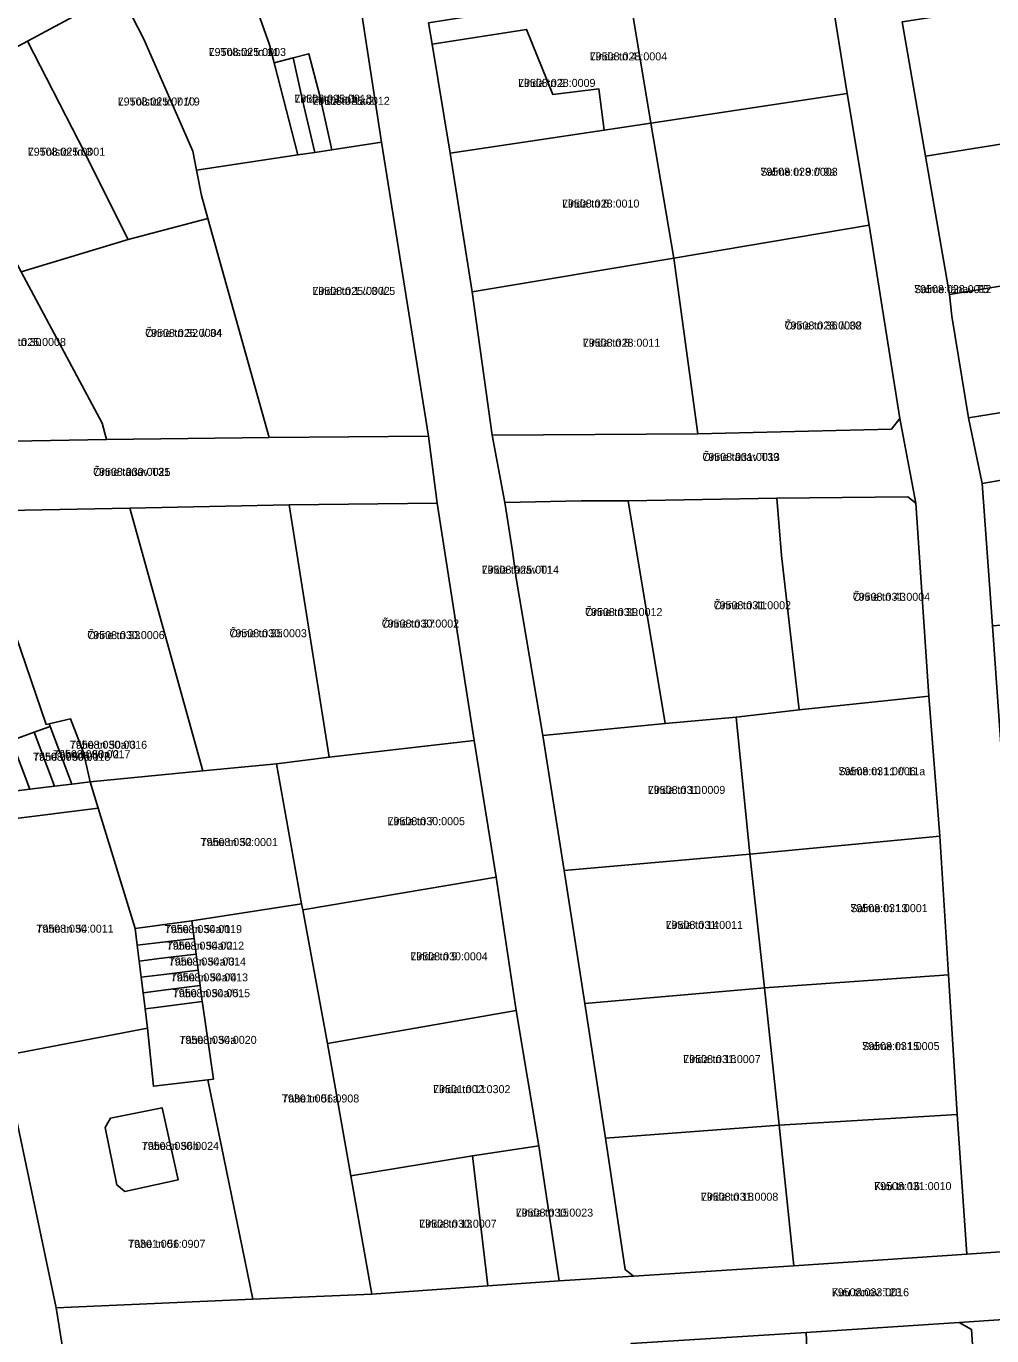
# Model space of a CAD drawing. Extents: x 643847 to 663718, y 6468443 to 6482775.
# Drawn here: x 659714.4 to 659895.4, y 6472833.9 to 6473079.5 of the extents above; entities that cross this region are included whole.
import ezdxf

# ---------------------------------------------------------------- set-up
doc = ezdxf.new("R2010")
doc.units = 0
for name, color, linetype in [('L_AADRESS', 7, 'Continuous'), ('PIIR', 7, 'Continuous'), ('TUNNUS', 7, 'Continuous')]:
    doc.layers.add(name, color=color, linetype=linetype)

msp = doc.modelspace()

# ---------------------------------------------------------------- linework, layer by layer
at = {"layer": 'PIIR'}
for points in [[(659752.53, 6473097.02), (659771.29, 6473107.02), (659773.44, 6473106.5), (659780.96, 6473057.68), (659771.63, 6473056.28), (659769.43, 6473066.4), (659767.32, 6473074.29), (659764.39, 6473073.51), (659760.83, 6473072.56), (659759.96, 6473075.94)], [(659868.26, 6473066.85), (659831.47, 6473061.26), (659827.36, 6473086.12), (659838.46, 6473087.86), (659837, 6473098.63), (659845.53, 6473099.68), (659845.86, 6473097.01), (659849.35, 6473097.48), (659850.16, 6473089.79), (659860.84, 6473091.46), (659864.39, 6473090.98)], [(659752.53, 6473097.02), (659759.96, 6473075.94), (659765.3, 6473055.33), (659746.3, 6473052.47), (659745.61, 6473055.99), (659736.39, 6473077.04), (659731.82, 6473085.97)], [(659923.05, 6473087.13), (659923.79, 6473082.24), (659925.24, 6473072.68), (659926.79, 6473062.06), (659882.93, 6473055.07), (659878.59, 6473080.28)], [(659714.62, 6473076.66), (659731.82, 6473085.97), (659736.39, 6473077.04), (659745.61, 6473055.99), (659746.3, 6473052.47), (659747.21, 6473047.72), (659748.41, 6473043.42), (659733.46, 6473039.47), (659724.18, 6473058.05)], [(659789.8, 6473080.06), (659806.84, 6473082.78), (659827.36, 6473086.12), (659831.47, 6473061.26), (659822.73, 6473059.96), (659821.7, 6473067.72), (659813.11, 6473066.64), (659808.18, 6473078.84), (659790.44, 6473076.09)], [(659714.62, 6473076.66), (659724.18, 6473058.05), (659733.46, 6473039.47), (659713.42, 6473033.39), (659695.86, 6473066.57)], [(659790.44, 6473076.09), (659808.18, 6473078.84), (659813.11, 6473066.64), (659821.7, 6473067.72), (659822.73, 6473059.96), (659793.87, 6473055.65)], [(659764.39, 6473073.51), (659767.32, 6473074.29), (659769.43, 6473066.4), (659771.63, 6473056.28), (659768.46, 6473055.8), (659766.15, 6473065.6)], [(659764.39, 6473073.51), (659766.15, 6473065.6), (659768.46, 6473055.8), (659765.3, 6473055.33), (659760.83, 6473072.56)], [(659872.39, 6473042.12), (659835.78, 6473035.96), (659831.47, 6473061.26), (659868.26, 6473066.85)], [(659882.93, 6473055.07), (659926.79, 6473062.06), (659930.24, 6473041.68), (659931.06, 6473036.34), (659887.43, 6473029.16)], [(659793.87, 6473055.65), (659822.73, 6473059.96), (659831.47, 6473061.26), (659835.78, 6473035.96), (659797.94, 6473029.64)], [(659789.76, 6473002.61), (659759.89, 6473002.34), (659748.41, 6473043.42), (659747.21, 6473047.72), (659746.3, 6473052.47), (659765.3, 6473055.33), (659768.46, 6473055.8), (659771.63, 6473056.28), (659780.96, 6473057.68)], [(659729.43, 6473001.98), (659728.59, 6473005.04), (659713.42, 6473033.39), (659733.46, 6473039.47), (659748.41, 6473043.42), (659759.89, 6473002.34)], [(659876.57, 6473003.88), (659840.27, 6473003.06), (659835.78, 6473035.96), (659872.39, 6473042.12), (659878.12, 6473005.88)], [(659713.42, 6473033.39), (659728.59, 6473005.04), (659729.43, 6473001.98), (659694.35, 6473001.32), (659687.3, 6473017.73), (659685.18, 6473021.77), (659701.04, 6473029.86), (659699.16, 6473033.8), (659704.14, 6473035.91), (659710.48, 6473038.95)], [(659801.74, 6473002.76), (659797.94, 6473029.64), (659835.78, 6473035.96), (659840.27, 6473003.06)], [(659891.04, 6473006.03), (659887.91, 6473025.09), (659887.43, 6473029.16), (659931.06, 6473036.34), (659934.61, 6473013.17), (659930.88, 6473012.56), (659929.35, 6473022.94), (659905.19, 6473018.97), (659906.9, 6473008.61)], [(659893.55, 6472993.69), (659891.04, 6473006.03), (659906.9, 6473008.61), (659930.88, 6473012.56), (659934.61, 6473013.17), (659964.28, 6473019.54), (659965.31, 6473021.72), (659967.05, 6473006.06), (659930.2, 6472999.87), (659917.32, 6472997.69), (659909.4, 6472996.46)], [(659804.11, 6472990.13), (659801.74, 6473002.76), (659840.27, 6473003.06), (659876.57, 6473003.88), (659878.12, 6473005.88), (659881.11, 6472990.02), (659879.67, 6472991.25), (659855.05, 6472990.95), (659827.21, 6472990.49), (659818.4, 6472990.48)], [(659678.8, 6472987.93), (659667.08, 6472987.68), (659660.17, 6473000.56), (659694.35, 6473001.32), (659729.43, 6473001.98), (659759.89, 6473002.34), (659789.76, 6473002.61), (659791.38, 6472990.01), (659763.68, 6472989.7), (659733.77, 6472989.07), (659704.16, 6472988.53)], [(659909.4, 6472996.46), (659910.04, 6472990.41), (659913.33, 6472990.65), (659913.96, 6472981.95), (659911, 6472981.77), (659911.92, 6472973.19), (659912.62, 6472969.24), (659907.03, 6472967.92), (659895.54, 6472967.01), (659893.55, 6472993.69)], [(659855.05, 6472990.95), (659855.97, 6472980.24), (659859.27, 6472951.26), (659847.45, 6472949.91), (659834.16, 6472948.75), (659827.21, 6472990.49)], [(659879.67, 6472991.25), (659881.11, 6472990.02), (659883.59, 6472953.84), (659859.27, 6472951.26), (659855.97, 6472980.24), (659855.05, 6472990.95)], [(659733.77, 6472989.07), (659747.46, 6472939.85), (659726.36, 6472937.82), (659725.08, 6472943.28), (659722.69, 6472949.57), (659718.68, 6472948.68), (659718.08, 6472948.55), (659709.6, 6472973.45), (659704.16, 6472988.53)], [(659763.68, 6472989.7), (659771.17, 6472942.39), (659761.26, 6472941.19), (659747.46, 6472939.85), (659733.77, 6472989.07)], [(659771.17, 6472942.39), (659763.68, 6472989.7), (659791.38, 6472990.01), (659798.36, 6472945.53)], [(659804.11, 6472990.13), (659818.4, 6472990.48), (659827.21, 6472990.49), (659834.16, 6472948.75), (659811.19, 6472946.47), (659806.23, 6472975.96), (659805.54, 6472981.03)], [(659676.47, 6472967.86), (659709.6, 6472973.45), (659718.08, 6472948.55), (659718.68, 6472948.68), (659718.86, 6472948.18), (659715.87, 6472947.09), (659711.61, 6472945.53), (659715.05, 6472936.4), (659693.11, 6472933.65)], [(659885.61, 6472927.58), (659850.02, 6472924.21), (659847.45, 6472949.91), (659859.27, 6472951.26), (659883.59, 6472953.84)], [(659718.86, 6472948.18), (659718.68, 6472948.68), (659722.69, 6472949.57), (659725.08, 6472943.28), (659726.36, 6472937.82), (659722.92, 6472937.38), (659721.24, 6472941.86)], [(659815.23, 6472921.14), (659811.19, 6472946.47), (659834.16, 6472948.75), (659847.45, 6472949.91), (659850.02, 6472924.21)], [(659711.61, 6472945.53), (659715.87, 6472947.09), (659718.24, 6472940.76), (659719.66, 6472936.98), (659715.05, 6472936.4)], [(659715.87, 6472947.09), (659718.86, 6472948.18), (659721.24, 6472941.86), (659722.92, 6472937.38), (659719.66, 6472936.98), (659718.24, 6472940.76)], [(659802.45, 6472919.94), (659766.19, 6472913.79), (659765.96, 6472914.91), (659761.26, 6472941.19), (659771.17, 6472942.39), (659798.36, 6472945.53)], [(659761.26, 6472941.19), (659765.96, 6472914.91), (659745.42, 6472911.71), (659734.79, 6472910.3), (659727.87, 6472932.88), (659726.36, 6472937.82), (659747.46, 6472939.85)], [(659706.3, 6472905.59), (659695.39, 6472928.8), (659727.87, 6472932.88), (659734.79, 6472910.3), (659735.18, 6472907.14), (659735.54, 6472904.2), (659735.92, 6472901.18), (659736.28, 6472898.26), (659736.65, 6472895.26), (659737.1, 6472891.58), (659710.07, 6472886.41)], [(659887.27, 6472901.58), (659852.75, 6472899.15), (659850.02, 6472924.21), (659885.61, 6472927.58)], [(659819.11, 6472896.23), (659815.23, 6472921.14), (659850.02, 6472924.21), (659852.75, 6472899.15)], [(659806.24, 6472894.91), (659770.82, 6472888.71), (659766.19, 6472913.79), (659802.45, 6472919.94)], [(659745.84, 6472908.45), (659745.42, 6472911.71), (659765.96, 6472914.91), (659766.19, 6472913.79), (659770.82, 6472888.71), (659775.2, 6472863.94), (659779.15, 6472841.77), (659756.83, 6472840.79), (659748.41, 6472881.94), (659749.47, 6472882.07), (659747.4, 6472896.29), (659747.36, 6472896.58), (659746.96, 6472899.58), (659746.58, 6472902.5), (659746.22, 6472905.51)], [(659735.18, 6472907.14), (659734.79, 6472910.3), (659745.42, 6472911.71), (659745.84, 6472908.45), (659739.42, 6472907.66)], [(659735.54, 6472904.2), (659735.18, 6472907.14), (659739.42, 6472907.66), (659745.84, 6472908.45), (659746.22, 6472905.51), (659739.78, 6472904.72)], [(659735.92, 6472901.18), (659735.54, 6472904.2), (659739.78, 6472904.72), (659746.22, 6472905.51), (659746.58, 6472902.5), (659740.16, 6472901.7)], [(659736.28, 6472898.26), (659735.92, 6472901.18), (659740.16, 6472901.7), (659746.58, 6472902.5), (659746.96, 6472899.58), (659740.52, 6472898.78)], [(659888.91, 6472875.44), (659855.51, 6472873.43), (659852.75, 6472899.15), (659887.27, 6472901.58)], [(659736.65, 6472895.26), (659736.28, 6472898.26), (659740.52, 6472898.78), (659746.96, 6472899.58), (659747.36, 6472896.58), (659738.71, 6472895.51)], [(659819.11, 6472896.23), (659852.75, 6472899.15), (659855.51, 6472873.43), (659822.98, 6472870.97)], [(659737.1, 6472891.58), (659736.65, 6472895.26), (659738.71, 6472895.51), (659747.36, 6472896.58), (659747.4, 6472896.29), (659749.47, 6472882.07), (659748.41, 6472881.94), (659738.22, 6472880.71)], [(659770.82, 6472888.71), (659806.24, 6472894.91), (659810.46, 6472869.55), (659798.04, 6472867.67), (659775.2, 6472863.94)], [(659720, 6472839.17), (659710.07, 6472886.41), (659737.1, 6472891.58), (659738.22, 6472880.71), (659748.41, 6472881.94), (659756.83, 6472840.79)], [(659730.17, 6472874.75), (659739.83, 6472876.69), (659742.84, 6472863.16), (659732.83, 6472860.97), (659731.38, 6472862.21), (659729.17, 6472872.98)], [(659729.17, 6472872.98), (659731.38, 6472862.21), (659732.83, 6472860.97), (659742.84, 6472863.16), (659739.83, 6472876.69), (659730.17, 6472874.75)], [(659855.51, 6472873.43), (659888.91, 6472875.44), (659890.67, 6472849.26), (659858.25, 6472847.05)], [(659826.62, 6472846.34), (659822.98, 6472870.97), (659855.51, 6472873.43), (659858.25, 6472847.05), (659828.22, 6472845.09)], [(659810.46, 6472869.55), (659814.25, 6472844.26), (659800.89, 6472843.28), (659798.04, 6472867.67)], [(659800.89, 6472843.28), (659779.15, 6472841.77), (659775.2, 6472863.94), (659798.04, 6472867.67)], [(659893.59, 6472805.05), (659861.89, 6472803.83), (659860.6, 6472834.56), (659889.28, 6472836.46), (659891.59, 6472835.14)], [(659889.28, 6472836.46), (659904.14, 6472837.44), (659906.1, 6472810.12), (659906.45, 6472805.55), (659908.23, 6472774.88), (659908.85, 6472765.34), (659910.3, 6472742.78), (659911.12, 6472730.04), (659913.07, 6472702.56), (659914.34, 6472682.67), (659916.39, 6472651.82), (659918.08, 6472626.11), (659919.39, 6472605.15), (659906.44, 6472605.05), (659904.93, 6472628.78), (659903.07, 6472655.87), (659901.66, 6472683.39), (659899.61, 6472710.29), (659898.09, 6472730.27), (659897.52, 6472742.66), (659895.8, 6472773.64), (659893.59, 6472805.05), (659891.59, 6472835.14)], [(659860.6, 6472834.56), (659861.89, 6472803.83), (659829.56, 6472802.03), (659827.78, 6472832.5)]]:
    msp.add_lwpolyline(points, close=True, dxfattribs=at)
for points in [[(659789.8, 6473080.06), (659790.44, 6473076.09), (659793.87, 6473055.65), (659797.94, 6473029.64), (659801.74, 6473002.76), (659804.11, 6472990.13), (659805.54, 6472981.03), (659806.23, 6472975.96), (659811.19, 6472946.47), (659815.23, 6472921.14), (659819.11, 6472896.23), (659822.98, 6472870.97), (659826.62, 6472846.34), (659828.22, 6472845.09), (659814.25, 6472844.26), (659810.46, 6472869.55), (659806.24, 6472894.91), (659802.45, 6472919.94), (659798.36, 6472945.53), (659791.38, 6472990.01), (659789.76, 6473002.61), (659780.96, 6473057.68), (659773.44, 6473106.5)], [(659878.59, 6473080.28), (659882.93, 6473055.07), (659887.43, 6473029.16), (659887.91, 6473025.09), (659891.04, 6473006.03), (659893.55, 6472993.69), (659895.54, 6472967.01), (659897.46, 6472939.52), (659899.27, 6472913.87), (659900.77, 6472888.6), (659902.04, 6472867.26), (659903.28, 6472850.13), (659890.67, 6472849.26), (659888.91, 6472875.44), (659887.27, 6472901.58), (659885.61, 6472927.58), (659883.59, 6472953.84), (659881.11, 6472990.02), (659878.12, 6473005.88), (659872.39, 6473042.12), (659868.26, 6473066.85), (659864.39, 6473090.98)], [(659731.82, 6473085.97), (659714.62, 6473076.66), (659695.86, 6473066.57)], [(659702.07, 6472825.81), (659699.45, 6472839.66), (659696.38, 6472856.08), (659694.76, 6472864.74), (659688.34, 6472893.87), (659687.31, 6472897.88), (659685.41, 6472905.3), (659679.6, 6472926.12), (659677.88, 6472929.85), (659661.98, 6472962.61), (659676.47, 6472967.86), (659693.11, 6472933.65), (659715.05, 6472936.4), (659719.66, 6472936.98), (659722.92, 6472937.38), (659726.36, 6472937.82), (659727.87, 6472932.88), (659695.39, 6472928.8), (659706.3, 6472905.59), (659710.07, 6472886.41), (659720, 6472839.17), (659721.91, 6472827.14)], [(659721.91, 6472827.14), (659720, 6472839.17), (659756.83, 6472840.79), (659779.15, 6472841.77), (659800.89, 6472843.28), (659814.25, 6472844.26), (659828.22, 6472845.09), (659858.25, 6472847.05), (659890.67, 6472849.26), (659903.28, 6472850.13), (659941.19, 6472852.72), (659962.41, 6472854.25), (659978.86, 6472855.55), (659979.99, 6472842.56), (659969.2, 6472841.91), (659954.88, 6472840.89), (659933.44, 6472839.52), (659929.28, 6472839.05), (659904.14, 6472837.44), (659889.28, 6472836.46), (659860.6, 6472834.56), (659827.78, 6472832.5)]]:
    msp.add_lwpolyline(points, dxfattribs=at)

# ---------------------------------------------------------------- texts
at = {"layer": 'L_AADRESS'}
for s, p in [('L. Tolstoi tn 11', (659748.56, 6473073.86)), ('Linda tn 4', (659820.02, 6473073.04)), ('Linda tn 2', (659806.58, 6473068.07)), ('L. Tolstoi tn 7 // 9', (659731.51, 6473064.58)), ('Linda tn 1a/1', (659764.64, 6473065.11)), ('Linda tn 1a/2', (659768.01, 6473064.71)), ('L. Tolstoi tn 3', (659714.66, 6473055.17)), ('Salme tn 9 // 9a', (659851.99, 6473051.41)), ('Linda tn 6', (659814.81, 6473045.45)), ('Linda tn 1 // 3 // 5', (659768.03, 6473029.07)), ('Salme tänav T5', (659880.82, 6473029.41)), ('Õnne tn 32 // 34', (659736.66, 6473021.19)), ('Õnne tn 36 // 38', (659856.54, 6473022.59)), ('Õnne tn 30', (659707.3, 6473019.5)), ('Linda tn 8', (659818.72, 6473019.36)), ('Õnne tänav T39', (659841.13, 6472997.95)), ('Õnne tänav T31', (659726.9, 6472995.15)), ('Linda tänav T1', (659799.75, 6472976.8)), ('Õnne tn 43', (659869.32, 6472971.73)), ('Õnne tn 41', (659843.24, 6472970.15)), ('Õnne tn 37', (659781.02, 6472966.71)), ('Õnne tn 39', (659819.13, 6472968.87)), ('Õnne tn 33', (659725.81, 6472964.55)), ('Õnne tn 35', (659752.47, 6472964.9)), ('Tähe tn 50a/3', (659722.52, 6472943.99)), ('Tähe tn 50a/1', (659715.63, 6472941.74)), ('Tähe tn 50a/2', (659719.39, 6472942.22)), ('Salme tn 11 // 11a', (659866.63, 6472939.03)), ('Linda tn 10', (659830.91, 6472935.53)), ('Linda tn 7', (659782.11, 6472929.66)), ('Tähe tn 52', (659747.04, 6472925.75)), ('Salme tn 13', (659868.86, 6472913.36)), ('Tähe tn 54', (659716.25, 6472909.51)), ('Tähe tn 54a/1', (659740.31, 6472909.43)), ('Linda tn 14', (659834.24, 6472910.22)), ('Tähe tn 54a/2', (659740.7, 6472906.32)), ('Tähe tn 54a/3', (659741.06, 6472903.35)), ('Linda tn 9', (659786.38, 6472904.33)), ('Tähe tn 54a/4', (659741.44, 6472900.38)), ('Tähe tn 54a/5', (659741.82, 6472897.42)), ('Tähe tn 54a', (659743.06, 6472888.67)), ('Salme tn 15', (659871.08, 6472887.5)), ('Linda tn 16', (659837.54, 6472885.06)), ('Linda tn 11', (659790.64, 6472879.43)), ('Tähe tn 56a', (659762.29, 6472877.68)), ('Tähe tn 56b', (659736.01, 6472868.79)), ('Linda tn 18', (659840.85, 6472859.26)), ('Kuu tn 16', (659873.32, 6472861.25)), ('Linda tn 13', (659788.05, 6472854.21)), ('Linda tn 15', (659806.14, 6472856.28)), ('Tähe tn 56', (659733.45, 6472850.43)), ('Kuu tänav T23', (659865.37, 6472841.35))]:
    msp.add_text(s, height=1.5, dxfattribs=at).set_placement(p)
at = {"layer": 'TUNNUS'}
for s, p in [('79508:025:0003', (659748.56, 6473073.86)), ('79508:028:0004', (659820.02, 6473073.04)), ('79508:028:0009', (659806.58, 6473068.07)), ('79508:025:0010', (659731.51, 6473064.58)), ('79508:025:0013', (659764.64, 6473065.11)), ('79508:025:0012', (659768.01, 6473064.71)), ('79508:025:0001', (659714.66, 6473055.17)), ('79508:028:0003', (659851.99, 6473051.41)), ('79508:028:0010', (659814.81, 6473045.45)), ('79508:025:0002', (659768.03, 6473029.07)), ('79508:028:0012', (659880.82, 6473029.41)), ('79508:025:0004', (659736.66, 6473021.19)), ('79508:028:0002', (659856.54, 6473022.59)), ('79508:025:0008', (659707.3, 6473019.5)), ('79508:028:0011', (659818.72, 6473019.36)), ('79508:031:0013', (659841.13, 6472997.95)), ('79508:030:0025', (659726.9, 6472995.15)), ('79508:025:0014', (659799.75, 6472976.8)), ('79508:031:0002', (659843.24, 6472970.15)), ('79508:031:0004', (659869.32, 6472971.73)), ('79508:031:0012', (659819.13, 6472968.87)), ('79508:030:0003', (659752.47, 6472964.9)), ('79508:030:0002', (659781.02, 6472966.71)), ('79508:030:0006', (659725.81, 6472964.55)), ('79508:030:0016', (659722.52, 6472943.99)), ('79508:030:0018', (659715.63, 6472941.74)), ('79508:030:0017', (659719.39, 6472942.22)), ('79508:031:0006', (659866.63, 6472939.03)), ('79508:031:0009', (659830.91, 6472935.53)), ('79508:030:0005', (659782.11, 6472929.66)), ('79508:030:0001', (659747.04, 6472925.75)), ('79508:031:0001', (659868.86, 6472913.36)), ('79508:030:0011', (659716.25, 6472909.51)), ('79508:030:0019', (659740.31, 6472909.43)), ('79508:031:0011', (659834.24, 6472910.22)), ('79508:030:0012', (659740.7, 6472906.32)), ('79508:030:0014', (659741.06, 6472903.35)), ('79508:030:0004', (659786.38, 6472904.33)), ('79508:030:0013', (659741.44, 6472900.38)), ('79508:030:0015', (659741.82, 6472897.42)), ('79508:030:0020', (659743.06, 6472888.67)), ('79508:031:0005', (659871.08, 6472887.5)), ('79508:031:0007', (659837.54, 6472885.06)), ('79501:002:0302', (659790.64, 6472879.43)), ('79301:001:0908', (659762.29, 6472877.68)), ('79508:030:0024', (659736.01, 6472868.79)), ('79508:031:0008', (659840.85, 6472859.26)), ('79508:031:0010', (659873.32, 6472861.25)), ('79508:030:0007', (659788.05, 6472854.21)), ('79508:030:0023', (659806.14, 6472856.28)), ('79301:001:0907', (659733.45, 6472850.43)), ('79508:033:0016', (659865.37, 6472841.35))]:
    msp.add_text(s, height=1.5, dxfattribs=at).set_placement(p)

doc.saveas('drawing.dxf')
